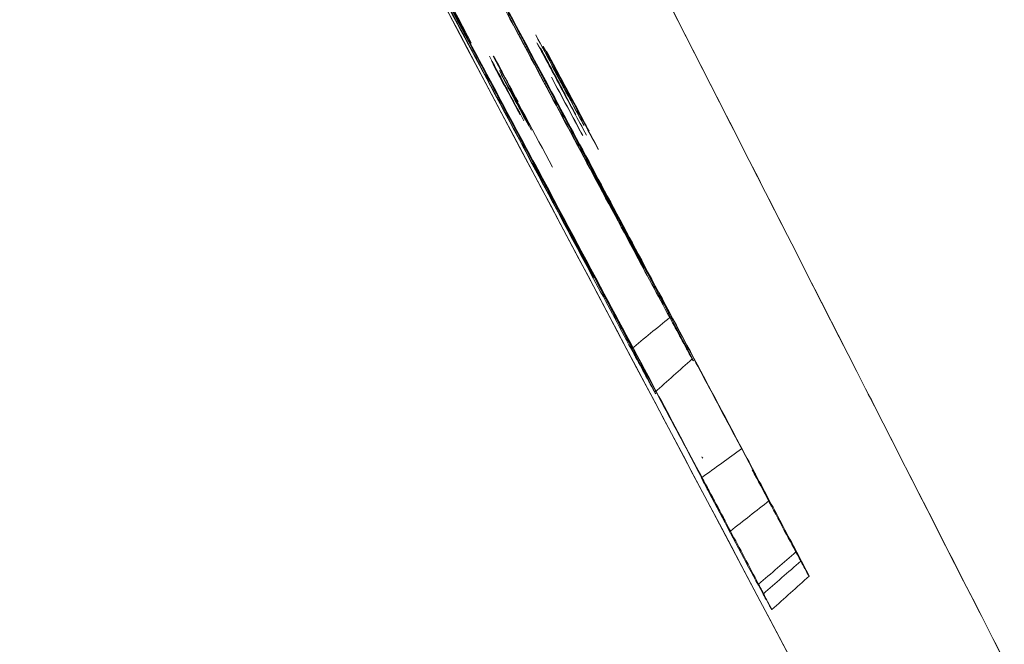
# Model space of a CAD drawing. Header units: millimetres. Extents: x -10 to 594, y 0 to 420.
# Tile 23 of 656: x 166.133 to 166.2617, y 50.0983 to 50.18. Entities that reach past the tile are written whole.
import ezdxf

# ---------------------------------------------------------------- set-up
doc = ezdxf.new("R2010")
doc.units = ezdxf.units.MM
doc.layers.add('1', color=7, linetype='Continuous', true_color=0xffffff)

msp = doc.modelspace()

# ---------------------------------------------------------------- linework, layer by layer
at = {"layer": '1', "color": 155, "linetype": 'Continuous', "lineweight": 18}
for points, knots in [([(166.34648, 48.65057), (166.26755, 48.79888), (166.11073, 49.09386), (165.81123, 49.65797), (165.48189, 50.27852), (165.21349, 50.78273), (165.14956, 50.90247), (165.14956, 50.90246)], [0, 0, 0, 0, 0.125, 0.25, 0.5, 0.75, 1, 1, 1, 1]), ([(165.14956, 50.90246), (165.14966, 50.90227), (165.21363, 50.78246), (165.48189, 50.27852), (165.81123, 49.65797), (166.11073, 49.09386), (166.26755, 48.79888), (166.34648, 48.65057)], [0, 0, 0, 0, 0.249695, 0.499797, 0.749898, 0.874949, 1, 1, 1, 1]), ([(166.36039, 48.65663), (166.28199, 48.80413), (166.12624, 49.0975), (165.82879, 49.65852), (165.50174, 50.27559), (165.23526, 50.7769), (165.1718, 50.89592), (165.1718, 50.89592)], [0, 0, 0, 0, 0.125, 0.25, 0.5, 0.75, 1, 1, 1, 1]), ([(165.1718, 50.89592), (165.1718, 50.89592), (165.23526, 50.7769), (165.50174, 50.27559), (165.82879, 49.65852), (166.12624, 49.0975), (166.28199, 48.80413), (166.36039, 48.65663)], [0, 0, 0, 0, 0.25, 0.5, 0.75, 0.875, 1, 1, 1, 1]), ([(165.82448, 50.86799), (165.82448, 50.86799), (165.82533, 50.86639), (165.82918, 50.85915), (165.8356, 50.84707), (165.84455, 50.83022), (165.85597, 50.80873), (165.86983, 50.78265), (165.88609, 50.75203), (165.90474, 50.71692), (165.92571, 50.67742), (165.94897, 50.63361), (165.97447, 50.58555), (166.00216, 50.53336), (166.03189, 50.47732), (166.06354, 50.41761), (166.09708, 50.35436), (166.13243, 50.28764), (166.16952, 50.21765), (166.20828, 50.1445), (166.24865, 50.06827), (166.29058, 49.98912), (166.33388, 49.90737), (166.37839, 49.82332), (166.42406, 49.73711), (166.47083, 49.64882), (166.51861, 49.55864), (166.56729, 49.46677), (166.61685, 49.37329), (166.65183, 49.30732), (166.67167, 49.26991), (166.67611, 49.26156), (166.68054, 49.2532), (166.68498, 49.24484), (166.68941, 49.23648), (166.69385, 49.22811), (166.69829, 49.21974), (166.70274, 49.21136), (166.70718, 49.20298), (166.71163, 49.1946), (166.71608, 49.18621), (166.72053, 49.17782), (166.72499, 49.16943), (166.72944, 49.16103), (166.7339, 49.15263), (166.73836, 49.14423), (166.74283, 49.13582), (166.74729, 49.12741), (166.75176, 49.11899), (166.75623, 49.11057), (166.7607, 49.10215), (166.76517, 49.09372), (166.76965, 49.08529), (166.77413, 49.07685), (166.77861, 49.06841), (166.78309, 49.05997), (166.78758, 49.05152), (166.79207, 49.04307), (166.79656, 49.03462), (166.80105, 49.02616), (166.80555, 49.0177), (166.81004, 49.00923), (166.81454, 49.00076), (166.81905, 48.99228), (166.82355, 48.9838), (166.82806, 48.97532), (166.83257, 48.96683), (166.83708, 48.95834), (166.84159, 48.94984), (166.84611, 48.94134), (166.85063, 48.93284), (166.85515, 48.92433), (166.85968, 48.91582), (166.8642, 48.9073), (166.86873, 48.89878), (166.87175, 48.89309), (166.87326, 48.89025)], [0, 0, 0, 0, 0.031081, 0.062158, 0.093305, 0.1246, 0.155888, 0.187056, 0.218181, 0.249337, 0.280514, 0.31167, 0.342879, 0.374214, 0.405539, 0.436746, 0.467909, 0.4991, 0.530268, 0.561397, 0.592563, 0.623843, 0.655121, 0.686287, 0.717423, 0.748611, 0.779829, 0.811039, 0.842328, 0.873781, 0.876531, 0.879279, 0.882027, 0.884774, 0.887519, 0.890264, 0.893008, 0.895752, 0.898494, 0.901236, 0.903978, 0.906719, 0.909459, 0.912199, 0.914939, 0.917678, 0.920417, 0.923156, 0.925895, 0.928633, 0.931372, 0.934111, 0.936849, 0.939588, 0.942328, 0.945067, 0.947807, 0.950547, 0.953288, 0.956029, 0.95877, 0.961513, 0.964256, 0.966999, 0.969744, 0.972489, 0.975235, 0.977982, 0.98073, 0.98348, 0.98623, 0.988981, 0.991734, 0.994488, 0.997243, 1, 1, 1, 1]), ([(166.87326, 48.89025), (166.80368, 49.02114), (166.66562, 49.28122), (166.4025, 49.77772), (166.11406, 50.32251), (165.87999, 50.76363), (165.82448, 50.86799), (165.82448, 50.86799)], [0, 0, 0, 0, 0.125, 0.25, 0.5, 0.75, 1, 1, 1, 1]), ([(165.01092, 50.86256), (165.01092, 50.86256), (165.07607, 50.74195), (165.34973, 50.23388), (165.6857, 49.60842), (165.99113, 49.03999), (166.15095, 48.74287), (166.23137, 48.59353)], [0, 0, 0, 0, 0.249998, 0.499996, 0.749994, 0.874994, 1, 1, 1, 1]), ([(166.23136, 48.59352), (166.15096, 48.74285), (165.99114, 49.03994), (165.68572, 49.60835), (165.34975, 50.23381), (165.0761, 50.74186), (165.01095, 50.86247), (165.01095, 50.86247)], [0, 0, 0, 0, 0.124994, 0.249995, 0.499996, 0.749998, 1, 1, 1, 1]), ([(164.99585, 50.83621), (164.99585, 50.83621), (165.06065, 50.71648), (165.33302, 50.21188), (165.6676, 49.59042), (165.97176, 49.02561), (166.13091, 48.73042), (166.21097, 48.58206)], [0, 0, 0, 0, 0.25, 0.5, 0.75, 0.875, 1, 1, 1, 1]), ([(166.21097, 48.58206), (166.13091, 48.73042), (165.97176, 49.02561), (165.6676, 49.59042), (165.33302, 50.21188), (165.06065, 50.71648), (164.99392, 50.83977), (164.99596, 50.836), (164.99619, 50.83558)], [0, 0, 0, 0, 0.123168, 0.246336, 0.492672, 0.739007, 0.985343, 1, 1, 1, 1]), ([(166.39744, 48.66296), (166.32489, 48.7996), (166.18073, 49.07143), (165.90541, 49.59129), (165.60302, 50.16258), (165.35759, 50.62523), (165.29937, 50.7347), (165.29937, 50.7347)], [0, 0, 0, 0, 0.125, 0.25, 0.5, 0.75, 1, 1, 1, 1]), ([(165.29937, 50.7347), (165.29937, 50.7347), (165.35759, 50.62523), (165.60302, 50.16258), (165.90541, 49.59129), (166.18073, 49.07143), (166.32489, 48.7996), (166.39744, 48.66296)], [0, 0, 0, 0, 0.25, 0.5, 0.75, 0.875, 1, 1, 1, 1]), ([(165.29008, 50.63681), (165.29008, 50.63681), (165.3463, 50.53138), (165.5838, 50.08514), (165.87693, 49.53332), (166.13732, 49.04344), (166.26989, 48.79434), (166.33317, 48.67553)], [0, 0, 0, 0, 0.253116, 0.506233, 0.759349, 0.885908, 1, 1, 1, 1]), ([(166.33317, 48.67553), (166.26989, 48.79434), (166.13732, 49.04344), (165.87693, 49.53332), (165.5838, 50.08514), (165.3463, 50.53138), (165.29008, 50.63681), (165.29008, 50.63681)], [0, 0, 0, 0, 0.114092, 0.240651, 0.493767, 0.746884, 1, 1, 1, 1]), ([(166.18093, 48.55139), (166.10894, 48.68419), (165.96575, 48.94858), (165.69196, 49.45458), (165.39115, 50.01078), (165.14757, 50.46042), (165.08994, 50.56661), (165.08994, 50.56661)], [0, 0, 0, 0, 0.125, 0.25, 0.5, 0.75, 1, 1, 1, 1]), ([(165.08994, 50.56661), (165.08994, 50.56661), (165.14757, 50.46042), (165.39115, 50.01078), (165.69196, 49.45458), (165.96575, 48.94858), (166.10894, 48.68419), (166.18093, 48.55139)], [0, 0, 0, 0, 0.25, 0.5, 0.75, 0.875, 1, 1, 1, 1]), ([(166.2197, 48.61518), (166.15468, 48.73583), (166.01922, 48.98742), (165.75377, 49.48093), (165.54178, 49.87524), (165.42107, 50.09957), (165.39649, 50.14523)], [0, 0, 0, 0, 0.204098, 0.428012, 0.87584, 1, 1, 1, 1]), ([(166.2129, 50.1369), (166.21341, 50.13595), (166.21443, 50.13407), (166.21545, 50.13219), (166.21596, 50.13124)], [0, 0, 0, 0, 0.499823, 1, 1, 1, 1]), ([(166.22734, 50.12387), (166.22793, 50.12275), (166.22913, 50.12049), (166.23033, 50.11823), (166.23094, 50.11708)], [0, 0, 0, 0, 0.493206, 1, 1, 1, 1]), ([(166.22586, 50.1131), (166.22524, 50.11427), (166.224, 50.1166), (166.22276, 50.11894), (166.22214, 50.12011)], [0, 0, 0, 0, 0.500451, 1, 1, 1, 1]), ([(166.23126, 50.10282), (166.23097, 50.10337), (166.2304, 50.10448), (166.22982, 50.10559), (166.22953, 50.10615)], [0, 0, 0, 0, 0.500082, 1, 1, 1, 1]), ([(166.23013, 50.10486), (166.23032, 50.10452), (166.2307, 50.10384), (166.23107, 50.10316), (166.23126, 50.10282)], [0, 0, 0, 0, 0.499934, 1, 1, 1, 1])]:
    msp.add_open_spline(points, degree=3, knots=knots, dxfattribs=at)
for points, degree in [([(166.19292, 50.18782), (166.19536, 50.18324), (166.1978, 50.17866), (166.20024, 50.17409)], 3), ([(166.18733, 50.18578), (166.18845, 50.18366), (166.18957, 50.18154), (166.19069, 50.17942)], 3), ([(166.19384, 50.18653), (166.19507, 50.18423), (166.1963, 50.18192), (166.19752, 50.17962)], 3), ([(166.20167, 50.17206), (166.19917, 50.17673), (166.19666, 50.18141), (166.19416, 50.18608)], 3), ([(166.21576, 50.1862), (166.28479, 50.05071), (166.46866, 49.68985), (166.57683, 49.47756)], 2), ([(166.57683, 49.47756), (166.55891, 49.51272), (166.52359, 49.58204), (166.4724, 49.6825), (166.42324, 49.77899), (166.37632, 49.87107), (166.33186, 49.95832), (166.29007, 50.04035), (166.25113, 50.11677), (166.22719, 50.16375), (166.21576, 50.1862)], 3), ([(166.19449, 50.17133), (166.19195, 50.1761), (166.18941, 50.18086), (166.18687, 50.18563)], 3), ([(166.19049, 50.17963), (166.18956, 50.18136), (166.18863, 50.18309), (166.1877, 50.18482)], 3), ([(166.18782, 50.18442), (166.19036, 50.17968), (166.1929, 50.17493), (166.19544, 50.17019)], 3), ([(166.1879, 50.18381), (166.18904, 50.18167), (166.19017, 50.17953), (166.19131, 50.17739)], 3), ([(166.19166, 50.17706), (166.19052, 50.17919), (166.18939, 50.18132), (166.18825, 50.18345)], 3), ([(166.20133, 50.17211), (166.19981, 50.17498), (166.19828, 50.17784), (166.19675, 50.18071)], 3), ([(166.20593, 50.16391), (166.20288, 50.16965), (166.19982, 50.17538), (166.19677, 50.18112)], 3), ([(166.19677, 50.18112), (166.1974, 50.17995), (166.19803, 50.17877), (166.19866, 50.1776)], 3), ([(166.19199, 50.17689), (166.19149, 50.17781), (166.19099, 50.17872), (166.19049, 50.17963)], 3), ([(166.19069, 50.17942), (166.19112, 50.17858), (166.19156, 50.17774), (166.19199, 50.17689)], 3), ([(166.19752, 50.17962), (166.19905, 50.17675), (166.20058, 50.17389), (166.20211, 50.17102)], 3), ([(166.20041, 50.17799), (166.2012, 50.1765), (166.202, 50.17501), (166.20279, 50.17352)], 3), ([(166.19131, 50.17739), (166.19275, 50.1747), (166.19418, 50.172), (166.19562, 50.16931)], 3), ([(166.19605, 50.16881), (166.19459, 50.17156), (166.19312, 50.17431), (166.19166, 50.17706)], 3), ([(166.19866, 50.1776), (166.20084, 50.17351), (166.20303, 50.16943), (166.20522, 50.16534)], 3), ([(166.20058, 50.17693), (166.20164, 50.17494), (166.20271, 50.17294), (166.20378, 50.17094)], 3), ([(166.20308, 50.17227), (166.20228, 50.17378), (166.20147, 50.17529), (166.20066, 50.1768)], 3), ([(166.20101, 50.17627), (166.2018, 50.17479), (166.20258, 50.17331), (166.20337, 50.17183)], 3), ([(166.20425, 50.17021), (166.2032, 50.17219), (166.20214, 50.17418), (166.20108, 50.17616)], 3), ([(166.20523, 50.16898), (166.2039, 50.17146), (166.20258, 50.17394), (166.20125, 50.17642)], 3), ([(166.20138, 50.17648), (166.20378, 50.17199), (166.20619, 50.1675), (166.20859, 50.163)], 3), ([(166.20861, 50.16297), (166.20621, 50.16747), (166.20381, 50.17196), (166.2014, 50.17645)], 3), ([(166.2018, 50.17584), (166.2026, 50.17434), (166.2034, 50.17285), (166.2042, 50.17135)], 3), ([(166.20182, 50.17582), (166.20262, 50.17432), (166.20342, 50.17282), (166.20422, 50.17133)], 3), ([(166.19267, 50.17524), (166.19527, 50.17037), (166.19787, 50.16549), (166.20047, 50.16061)], 3), ([(166.19339, 50.17391), (166.19315, 50.17436), (166.19291, 50.1748), (166.19267, 50.17524)], 3), ([(166.19696, 50.17029), (166.19609, 50.17192), (166.19523, 50.17354), (166.19436, 50.17517)], 3), ([(166.19445, 50.17502), (166.19593, 50.17226), (166.19741, 50.16949), (166.19888, 50.16673)], 3), ([(166.19463, 50.17456), (166.19532, 50.17327), (166.19601, 50.17199), (166.1967, 50.1707)], 3), ([(166.19578, 50.17349), (166.19547, 50.17406), (166.19516, 50.17464), (166.19485, 50.17521)], 3), ([(166.19488, 50.1752), (166.19521, 50.17458), (166.19554, 50.17397), (166.19587, 50.17335)], 3), ([(166.19588, 50.17333), (166.19555, 50.17395), (166.19522, 50.17458), (166.19488, 50.1752)], 3), ([(166.1949, 50.17513), (166.1952, 50.17458), (166.1955, 50.17402), (166.1958, 50.17346)], 3), ([(166.19585, 50.17338), (166.19554, 50.17395), (166.19523, 50.17453), (166.19492, 50.1751)], 3), ([(166.19503, 50.17497), (166.19536, 50.17435), (166.19569, 50.17374), (166.19602, 50.17312)], 3), ([(166.19603, 50.1731), (166.1957, 50.17373), (166.19536, 50.17435), (166.19503, 50.17497)], 3), ([(166.19596, 50.17321), (166.19565, 50.17378), (166.19534, 50.17436), (166.19504, 50.17493)], 3), ([(166.19507, 50.17487), (166.19537, 50.17431), (166.19567, 50.17375), (166.19597, 50.17319)], 3), ([(166.19601, 50.17314), (166.1957, 50.17371), (166.19539, 50.17428), (166.19509, 50.17485)], 3), ([(166.20661, 50.16684), (166.20528, 50.16934), (166.20395, 50.17183), (166.20261, 50.17433)], 3), ([(166.19984, 50.16187), (166.19769, 50.16589), (166.19554, 50.1699), (166.19339, 50.17391)], 3), ([(166.19838, 50.1675), (166.19721, 50.16969), (166.19603, 50.17189), (166.19486, 50.17409)], 3), ([(166.19551, 50.17395), (166.19788, 50.16953), (166.20025, 50.1651), (166.20261, 50.16068)], 3), ([(166.19568, 50.17331), (166.19707, 50.17071), (166.19846, 50.16811), (166.19985, 50.16551)], 3), ([(166.19811, 50.16923), (166.19737, 50.17062), (166.19663, 50.17202), (166.19588, 50.17341)], 3), ([(166.19952, 50.16603), (166.1983, 50.1683), (166.19709, 50.17056), (166.19588, 50.17283)], 3), ([(166.20024, 50.17409), (166.20239, 50.17005), (166.20455, 50.16601), (166.2067, 50.16198)], 3), ([(166.20253, 50.17392), (166.20333, 50.17242), (166.20413, 50.17092), (166.20494, 50.16942)], 3), ([(166.205, 50.16933), (166.20419, 50.17084), (166.20339, 50.17234), (166.20258, 50.17385)], 3), ([(166.20279, 50.17352), (166.20359, 50.17203), (166.20438, 50.17055), (166.20517, 50.16906)], 3), ([(166.19595, 50.17272), (166.19684, 50.17106), (166.19772, 50.16941), (166.19861, 50.16775)], 3), ([(166.19877, 50.1675), (166.19806, 50.16884), (166.19734, 50.17018), (166.19662, 50.17152)], 3), ([(166.20596, 50.16345), (166.20442, 50.16634), (166.20287, 50.16923), (166.20133, 50.17211)], 3), ([(166.20819, 50.15987), (166.20602, 50.16394), (166.20385, 50.168), (166.20167, 50.17206)], 3), ([(166.20247, 50.17243), (166.20381, 50.16993), (166.20515, 50.16742), (166.20648, 50.16492)], 3), ([(166.20656, 50.1648), (166.20523, 50.1673), (166.20389, 50.1698), (166.20255, 50.1723)], 3), ([(166.20472, 50.16922), (166.20418, 50.17024), (166.20363, 50.17126), (166.20308, 50.17227)], 3), ([(166.20337, 50.17183), (166.20389, 50.17086), (166.20441, 50.16989), (166.20492, 50.16891)], 3), ([(166.20122, 50.15872), (166.19897, 50.16293), (166.19673, 50.16713), (166.19449, 50.17133)], 3), ([(166.1967, 50.1707), (166.19718, 50.1698), (166.19766, 50.1689), (166.19814, 50.16801)], 3), ([(166.19833, 50.16772), (166.19787, 50.16858), (166.19742, 50.16944), (166.19696, 50.17029)], 3), ([(166.1996, 50.16616), (166.19873, 50.16776), (166.19787, 50.16937), (166.19701, 50.17098)], 3), ([(166.20211, 50.17102), (166.20332, 50.16874), (166.20453, 50.16646), (166.20575, 50.16418)], 3), ([(166.20378, 50.17094), (166.20486, 50.16892), (166.20594, 50.1669), (166.20703, 50.16488)], 3), ([(166.2042, 50.17135), (166.20527, 50.16936), (166.20633, 50.16736), (166.2074, 50.16537)], 3), ([(166.20422, 50.17133), (166.20502, 50.16983), (166.20582, 50.16833), (166.20662, 50.16683)], 3), ([(166.20423, 50.17131), (166.20503, 50.16981), (166.20583, 50.16832), (166.20663, 50.16682)], 3), ([(166.19544, 50.17019), (166.19768, 50.16601), (166.19991, 50.16183), (166.20215, 50.15765)], 3), ([(166.19562, 50.16931), (166.19707, 50.16659), (166.19852, 50.16387), (166.19997, 50.16115)], 3), ([(166.20559, 50.16762), (166.2053, 50.16815), (166.20501, 50.16869), (166.20472, 50.16922)], 3), ([(166.20662, 50.1663), (166.20608, 50.16731), (166.20554, 50.16832), (166.205, 50.16933)], 3), ([(166.20517, 50.16906), (166.20569, 50.16808), (166.20622, 50.1671), (166.20674, 50.16612)], 3), ([(166.19947, 50.16239), (166.19833, 50.16453), (166.19719, 50.16667), (166.19605, 50.16881)], 3), ([(166.20492, 50.16891), (166.20517, 50.16845), (166.20541, 50.16799), (166.20565, 50.16753)], 3), ([(166.20522, 50.16534), (166.20647, 50.16302), (166.20771, 50.16069), (166.20895, 50.15837)], 3), ([(166.20575, 50.16418), (166.20784, 50.16023), (166.20993, 50.15628), (166.21202, 50.15233)], 3), ([(166.21137, 50.15368), (166.20956, 50.15709), (166.20775, 50.1605), (166.20593, 50.16391)], 3), ([(166.20969, 50.15648), (166.20845, 50.1588), (166.2072, 50.16113), (166.20596, 50.16345)], 3), ([(166.20557, 50.15088), (166.20354, 50.15471), (166.2015, 50.15855), (166.19947, 50.16239)], 3), ([(166.20341, 50.15519), (166.20222, 50.15742), (166.20103, 50.15965), (166.19984, 50.16187)], 3), ([(166.2067, 50.16198), (166.20887, 50.15791), (166.21105, 50.15385), (166.21322, 50.14979)], 3), ([(166.19997, 50.16115), (166.20114, 50.15897), (166.20231, 50.15678), (166.20348, 50.15459)], 3), ([(166.20047, 50.16061), (166.20235, 50.15707), (166.20423, 50.15352), (166.20612, 50.14998)], 3), ([(166.20797, 50.14609), (166.20572, 50.15031), (166.20347, 50.15451), (166.20122, 50.15872)], 3), ([(166.21467, 50.14774), (166.21251, 50.15178), (166.21035, 50.15583), (166.20819, 50.15987)], 3), ([(166.20215, 50.15765), (166.20439, 50.15344), (166.20664, 50.14923), (166.20889, 50.14502)], 3), ([(166.20895, 50.15837), (166.2105, 50.15548), (166.21204, 50.15259), (166.21359, 50.1497)], 3), ([(166.21253, 50.15119), (166.21158, 50.15295), (166.21063, 50.15472), (166.20969, 50.15648)], 3), ([(166.20777, 50.14703), (166.20632, 50.14975), (166.20486, 50.15247), (166.20341, 50.15519)], 3), ([(166.20348, 50.15459), (166.20436, 50.15295), (166.20524, 50.15131), (166.20612, 50.14967)], 3), ([(166.21585, 50.14521), (166.21436, 50.14804), (166.21286, 50.15086), (166.21137, 50.15368)], 3), ([(166.21202, 50.15233), (166.21261, 50.15122), (166.21319, 50.15012), (166.21377, 50.14901)], 3), ([(166.21447, 50.1476), (166.21382, 50.1488), (166.21317, 50.15), (166.21253, 50.15119)], 3), ([(166.20721, 50.14776), (166.20666, 50.1488), (166.20612, 50.14984), (166.20557, 50.15088)], 3), ([(166.20612, 50.14998), (166.20765, 50.14708), (166.20919, 50.14418), (166.21073, 50.14128)], 3), ([(166.20612, 50.14967), (166.20672, 50.14857), (166.20731, 50.14747), (166.2079, 50.14637)], 3), ([(166.21322, 50.14979), (166.21479, 50.14686), (166.21636, 50.14393), (166.21794, 50.141)], 3), ([(166.21359, 50.1497), (166.21512, 50.14683), (166.21664, 50.14396), (166.21817, 50.14109)], 3), ([(166.21377, 50.14901), (166.21403, 50.14849), (166.2143, 50.14798), (166.21457, 50.14746)], 3), ([(166.20799, 50.14625), (166.20773, 50.14676), (166.20747, 50.14726), (166.20721, 50.14776)], 3), ([(166.21457, 50.14746), (166.21453, 50.14751), (166.2145, 50.14755), (166.21447, 50.1476)], 3), ([(166.222, 50.13398), (166.21956, 50.13857), (166.21711, 50.14315), (166.21467, 50.14774)], 3), ([(166.21208, 50.13894), (166.21064, 50.14164), (166.20921, 50.14433), (166.20777, 50.14703)], 3), ([(166.2079, 50.14637), (166.20793, 50.14633), (166.20796, 50.14629), (166.20799, 50.14625)], 3), ([(166.21291, 50.13689), (166.21126, 50.13996), (166.20962, 50.14303), (166.20797, 50.14609)], 3), ([(166.20889, 50.14502), (166.21143, 50.14025), (166.21398, 50.13547), (166.21652, 50.1307)], 3), ([(166.21939, 50.13851), (166.21821, 50.14075), (166.21703, 50.14298), (166.21585, 50.14521)], 3), ([(166.21073, 50.14128), (166.21195, 50.13896), (166.21318, 50.13665), (166.2144, 50.13433)], 3), ([(166.21793, 50.14101), (166.21625, 50.13964), (166.21458, 50.13827), (166.2129, 50.1369)], 3), ([(166.22085, 50.1356), (166.21987, 50.1374), (166.2189, 50.13921), (166.21793, 50.14101)], 3), ([(166.21794, 50.141), (166.21892, 50.13919), (166.21989, 50.13739), (166.22087, 50.13558)], 3), ([(166.21817, 50.14109), (166.21939, 50.13881), (166.2206, 50.13653), (166.22181, 50.13424)], 3), ([(166.2155, 50.13251), (166.21436, 50.13465), (166.21322, 50.13679), (166.21208, 50.13894)], 3), ([(166.22104, 50.13534), (166.22049, 50.1364), (166.21994, 50.13746), (166.21939, 50.13851)], 3), ([(166.21597, 50.13124), (166.21495, 50.13312), (166.21393, 50.13501), (166.21291, 50.13689)], 3), ([(166.21596, 50.13124), (166.21759, 50.1327), (166.21922, 50.13415), (166.22085, 50.1356)], 3), ([(166.22087, 50.13558), (166.22093, 50.1355), (166.22098, 50.13542), (166.22104, 50.13534)], 3), ([(166.2144, 50.13433), (166.21497, 50.13323), (166.21554, 50.13213), (166.21611, 50.13103)], 3), ([(166.22181, 50.13424), (166.22361, 50.13086), (166.2254, 50.12747), (166.2272, 50.12408)], 3), ([(166.22739, 50.12384), (166.22559, 50.12722), (166.2238, 50.1306), (166.222, 50.13398)], 3), ([(166.22071, 50.12269), (166.21897, 50.12596), (166.21724, 50.12924), (166.2155, 50.13251)], 3), ([(166.21611, 50.13103), (166.21606, 50.1311), (166.21601, 50.13117), (166.21597, 50.13124)], 3), ([(166.21652, 50.1307), (166.2184, 50.12717), (166.22027, 50.12364), (166.22215, 50.12011)], 3), ([(166.2272, 50.12408), (166.22778, 50.12297), (166.22836, 50.12187), (166.22894, 50.12076)], 3), ([(166.22235, 50.11957), (166.2218, 50.12061), (166.22125, 50.12165), (166.22071, 50.12269)], 3), ([(166.22213, 50.12279), (166.22217, 50.12273), (166.2222, 50.12268), (166.22224, 50.12263)], 3), ([(166.22214, 50.12011), (166.22388, 50.12136), (166.22561, 50.12261), (166.22734, 50.12387)], 3), ([(166.23098, 50.11705), (166.22978, 50.11931), (166.22859, 50.12157), (166.22739, 50.12384)], 3), ([(166.22202, 50.12009), (166.22238, 50.11942), (166.22275, 50.11876), (166.22311, 50.11809)], 3), ([(166.22761, 50.10953), (166.22575, 50.11305), (166.22388, 50.11657), (166.22202, 50.12009)], 3), ([(166.22215, 50.12011), (166.22339, 50.11777), (166.22462, 50.11543), (166.22586, 50.1131)], 3), ([(166.22974, 50.11921), (166.2294, 50.11984), (166.22905, 50.12047), (166.2287, 50.12111)], 3), ([(166.2287, 50.12111), (166.23019, 50.11829), (166.23169, 50.11547), (166.23318, 50.11265)], 3), ([(166.22894, 50.12076), (166.22921, 50.12024), (166.22948, 50.11973), (166.22974, 50.11921)], 3), ([(166.22311, 50.11809), (166.22286, 50.11858), (166.2226, 50.11907), (166.22235, 50.11957)], 3), ([(166.23094, 50.11708), (166.22925, 50.11575), (166.22755, 50.11443), (166.22586, 50.1131)], 3), ([(166.23453, 50.11034), (166.23335, 50.11258), (166.23216, 50.11481), (166.23098, 50.11705)], 3), ([(166.22586, 50.1131), (166.22709, 50.11078), (166.22831, 50.10846), (166.22954, 50.10614)], 3), ([(166.23318, 50.11265), (166.23382, 50.11147), (166.23445, 50.11029), (166.23509, 50.10911)], 3), ([(166.22953, 50.10615), (166.23118, 50.10756), (166.23282, 50.10898), (166.23447, 50.1104)], 3), ([(166.23447, 50.1104), (166.23502, 50.10933), (166.23558, 50.10827), (166.23613, 50.1072)], 3), ([(166.23617, 50.10717), (166.23562, 50.10823), (166.23508, 50.10928), (166.23453, 50.11034)], 3), ([(166.23014, 50.10485), (166.2293, 50.10641), (166.22845, 50.10797), (166.22761, 50.10953)], 3), ([(166.23505, 50.10916), (166.23341, 50.10772), (166.23177, 50.10629), (166.23013, 50.10486)], 3), ([(166.23613, 50.1072), (166.23577, 50.10785), (166.23541, 50.10851), (166.23505, 50.10916)], 3), ([(166.23509, 50.10911), (166.23545, 50.10847), (166.23581, 50.10782), (166.23617, 50.10717)], 3), ([(166.23126, 50.10282), (166.23288, 50.10428), (166.23451, 50.10574), (166.23613, 50.1072)], 3), ([(166.23613, 50.1072), (166.23451, 50.10574), (166.23288, 50.10428), (166.23126, 50.10282)], 3), ([(166.22954, 50.10614), (166.23011, 50.10503), (166.23069, 50.10392), (166.23127, 50.10281)], 3), ([(166.23127, 50.10281), (166.23089, 50.10349), (166.23051, 50.10417), (166.23014, 50.10485)], 3)]:
    msp.add_open_spline(points, degree=degree, dxfattribs=at)

doc.saveas('drawing.dxf')
